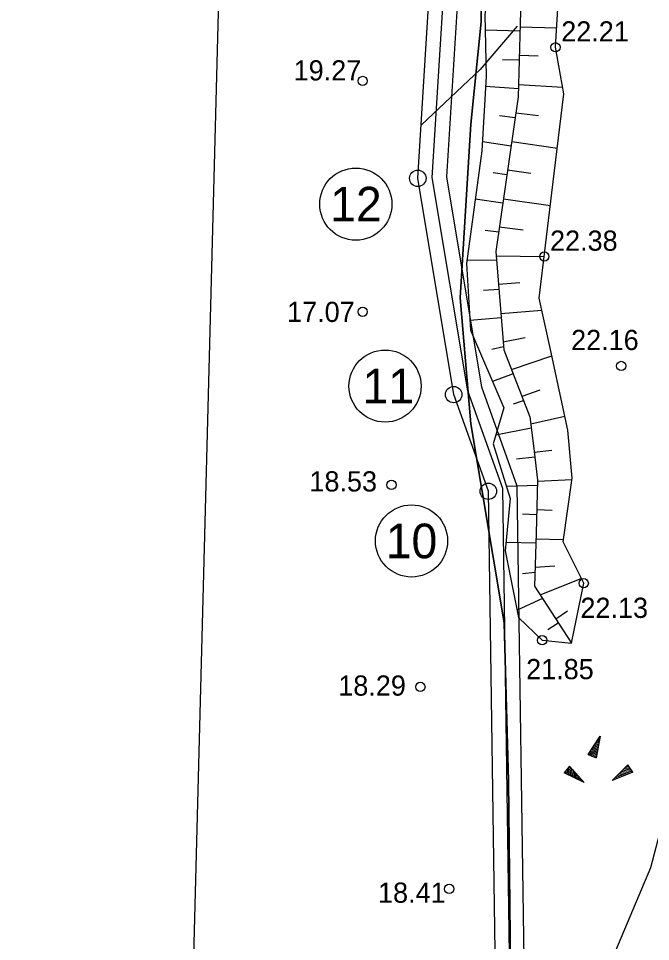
# Model space of a CAD drawing. Extents: x 509422 to 615075, y 6525431 to 6565970.
# Drawn here: x 513314.1 to 513358, y 6565514.4 to 6565578.3 of the extents above; entities that cross this region are included whole.
import ezdxf

# ---------------------------------------------------------------- set-up
doc = ezdxf.new("R2010")
doc.units = 0
for name, color, linetype in [('Default', 7, 'Continuous'), ('KITSENDUSED', 7, 'Continuous'), ('KKR järvekogumid — eelis_kr_jarv_kogum', 7, 'Continuous'), ('kma_avalik_veekogu', 7, 'Continuous'), ('KORGUS', 7, 'Continuous'), ('LAMAM', 7, 'Continuous'), ('PIIR_ME', 7, 'Continuous'), ('PIIRIMLEITUD', 7, 'Continuous'), ('PLOKK', 7, 'Continuous'), ('RELJEEF', 7, 'Continuous'), ('TEE', 7, 'Continuous'), ('VEEKOGU', 7, 'Continuous')]:
    doc.layers.add(name, color=color, linetype=linetype)

# ---------------------------------------------------------------- blocks, each defined once
blk = doc.blocks.new('POINT_DISPLAY')
at = {"layer": 'Default'}
blk.add_line((0, 0), (0, 0), dxfattribs=at)

msp = doc.modelspace()

# ---------------------------------------------------------------- linework, layer by layer
at = {"layer": 'KITSENDUSED'}
msp.add_lwpolyline([(513333.446, 6565644.578), (513336.839, 6565638.3), (513339.446, 6565629.902), (513340.709, 6565622.467), (513343.376, 6565615.994), (513344.843, 6565611.521), (513346.034, 6565602.83), (513346.236, 6565588.398), (513346.218, 6565578.098), (513345.508, 6565570.992), (513344.764, 6565558.974), (513345.496, 6565550.235), (513347.816, 6565536.449), (513348.1, 6565525.479), (513348.227, 6565514.765), (513348.233, 6565505.489)], dxfattribs=at)
at = {"layer": 'KKR järvekogumid — eelis_kr_jarv_kogum'}
msp.add_lwpolyline([(513333.446, 6565644.578), (513336.839, 6565638.3), (513339.446, 6565629.902), (513340.709, 6565622.467), (513343.376, 6565615.994), (513344.843, 6565611.521), (513346.034, 6565602.83), (513346.236, 6565588.398), (513346.218, 6565578.098), (513345.508, 6565570.992), (513344.764, 6565558.974), (513345.496, 6565550.235), (513347.816, 6565536.449), (513348.1, 6565525.479), (513348.227, 6565514.765), (513348.233, 6565505.489)], dxfattribs=at)
at = {"layer": 'kma_avalik_veekogu'}
msp.add_lwpolyline([(513348.233, 6565505.489), (513348.227, 6565514.765), (513348.1, 6565525.479), (513347.816, 6565536.449), (513345.496, 6565550.235), (513344.764, 6565558.974), (513345.508, 6565570.992), (513346.218, 6565578.098), (513346.236, 6565588.398), (513346.034, 6565602.83), (513344.843, 6565611.521), (513343.376, 6565615.994), (513340.709, 6565622.467), (513339.446, 6565629.902), (513336.839, 6565638.3), (513333.446, 6565644.578)], dxfattribs=at)
at = {"layer": 'KORGUS'}
for centre in [(513351.363, 6565576.333), (513338, 6565574), (513350.587, 6565561.829), (513338, 6565558), (513355.921, 6565554.245), (513340, 6565546), (513353.321, 6565539.186), (513350.443, 6565535.234), (513342, 6565532), (513344, 6565518)]:
    msp.add_circle(centre, 0.32, dxfattribs=at)
at = {"layer": 'LAMAM'}
msp.add_lwpolyline([(513348.719, 6565577.805), (513346.133, 6565574.795), (513342.05, 6565570.937)], dxfattribs=at)
at = {"layer": 'PIIR_ME'}
for points in [[(512887.5, 6565801.16), (513401.64, 6565816.89), (513536.31, 6565821.01), (513530.33, 6565786.77), (513516.45, 6565707.3), (513481.86, 6565509.15), (513354.7, 6565479.99), (513333.27, 6565485.12), (513347.22, 6565510.47), (513346.71, 6565545.56), (513344.31, 6565552.26), (513341.82, 6565567.25), (513343.89, 6565600.46), (513332.73, 6565645.83), (513305.79, 6565673.01), (513286.32, 6565687.89), (513265.38, 6565694.79), (513234.27, 6565718.54), (513217.02, 6565714.91), (513189.12, 6565720.55), (513171.51, 6565717.56), (513135.15, 6565723.25), (513089.25, 6565751.4)], [(512889.306, 6565800.215), (513535.114, 6565819.973), (513515.465, 6565707.472), (513480.989, 6565509.976), (513354.705, 6565481.017), (513334.779, 6565485.787), (513348.224, 6565510.22), (513347.707, 6565545.741), (513345.282, 6565552.513), (513342.825, 6565567.301), (513344.898, 6565600.55), (513333.635, 6565646.337), (513306.452, 6565673.763), (513286.793, 6565688.787), (513265.853, 6565695.687), (513234.513, 6565719.613), (513217.016, 6565715.931), (513189.136, 6565721.567), (513171.503, 6565718.573), (513135.502, 6565724.207), (513089.556, 6565752.386)]]:
    msp.add_lwpolyline(points, dxfattribs=at)
for centre in [(513337.525, 6565565.459), (513339.552, 6565552.85), (513341.386, 6565542.116)]:
    msp.add_circle(centre, 2.5, dxfattribs=at)
at = {"layer": 'PIIRIMLEITUD'}
for centre in [(513341.82, 6565567.25), (513344.31, 6565552.26), (513346.71, 6565545.56)]:
    msp.add_circle(centre, 0.57, dxfattribs=at)
at = {"layer": 'PLOKK'}
for points in [[(512891.122, 6565799.26), (513400.874, 6565814.865), (513514.296, 6565706.591), (513480.128, 6565510.803), (513354.71, 6565482.044), (513336.288, 6565486.454), (513349.238, 6565509.97), (513348.705, 6565545.922), (513346.253, 6565552.765), (513343.83, 6565567.353), (513345.905, 6565600.641), (513334.53, 6565646.845), (513307.124, 6565674.516), (513287.266, 6565689.684), (513266.326, 6565696.584), (513234.745, 6565720.675), (513217.012, 6565716.952), (513189.142, 6565722.574), (513171.497, 6565719.586), (513135.864, 6565725.154), (513089.862, 6565753.371)], [(513053.51, 6565719.411), (513329.51, 6565637.15), (513325.51, 6565484.15), (513310.765, 6565449.377)]]:
    msp.add_lwpolyline(points, dxfattribs=at)
at = {"layer": 'RELJEEF'}
for p, q in [((513348.909, 6565577.451), (513346.497, 6565577.518)), ((513348.918, 6565577.76), (513351.444, 6565577.689)), ((513347.696, 6565575.484), (513348.853, 6565575.451)), ((513350.171, 6565575.724), (513348.862, 6565575.761)), ((513348.797, 6565573.452), (513346.524, 6565573.612)), ((513348.806, 6565573.761), (513351.865, 6565573.574)), ((513347.494, 6565571.606), (513348.574, 6565571.467)), ((513350.18, 6565571.587), (513348.618, 6565571.774)), ((513348.287, 6565569.488), (513346.297, 6565569.776)), ((513348.332, 6565569.794), (513351.493, 6565569.337)), ((513347.038, 6565567.648), (513348.001, 6565567.509)), ((513349.649, 6565567.583), (513348.045, 6565567.815)), ((513347.714, 6565565.529), (513345.808, 6565565.805)), ((513347.759, 6565565.835), (513351.014, 6565565.364)), ((513349.126, 6565563.646), (513347.472, 6565563.856)), ((513346.479, 6565563.654), (513347.428, 6565563.55)), ((513347.254, 6565561.875), (513350.587, 6565561.829)), ((513347.28, 6565561.566), (513345.234, 6565561.559)), ((513348.9, 6565560.003), (513347.418, 6565559.881)), ((513346.381, 6565559.486), (513347.444, 6565559.573)), ((513347.582, 6565557.888), (513350.416, 6565558.121)), ((513347.607, 6565557.58), (513345.438, 6565557.401)), ((513349.26, 6565556.182), (513347.746, 6565555.895)), ((513346.944, 6565555.411), (513347.771, 6565555.586)), ((513348.318, 6565553.995), (513351.104, 6565554.952)), ((513348.43, 6565553.707), (513346.996, 6565553.178)), ((513350.283, 6565552.569), (513349.04, 6565552.13)), ((513348.458, 6565551.611), (513349.151, 6565551.841)), ((513349.646, 6565550.236), (513352.015, 6565550.755)), ((513349.684, 6565549.929), (513347.226, 6565549.439)), ((513351.113, 6565548.396), (513349.888, 6565548.25)), ((513348.668, 6565547.808), (513349.926, 6565547.943)), ((513350.111, 6565545.955), (513347.962, 6565545.887)), ((513350.12, 6565546.265), (513352.514, 6565546.369)), ((513349.087, 6565543.984), (513350.053, 6565543.956)), ((513351.131, 6565544.234), (513350.062, 6565544.265)), ((513349.995, 6565541.957), (513347.937, 6565542.017)), ((513350.004, 6565542.266), (513351.912, 6565542.211)), ((513351.311, 6565540.371), (513349.946, 6565540.267)), ((513349.077, 6565539.85), (513349.937, 6565539.958)), ((513350.292, 6565538.381), (513353.154, 6565539.518)), ((513350.46, 6565538.121), (513348.699, 6565537.321)), ((513352.205, 6565537.238), (513351.38, 6565536.703)), ((513350.843, 6565535.986), (513351.548, 6565536.443)), ((513352.468, 6565535.024), (513352.468, 6565535.024)), ((513352.468, 6565535.024), (513352.468, 6565535.024)), ((513353.622, 6565527.313), (513354.462, 6565528.593)), ((513354.462, 6565528.593), (513354.182, 6565527.083)), ((513354.412, 6565528.513), (513354.452, 6565528.533)), ((513354.022, 6565527.913), (513354.362, 6565528.063)), ((513354.122, 6565528.063), (513354.382, 6565528.183)), ((513354.172, 6565527.873), (513354.342, 6565527.943)), ((513354.212, 6565528.213), (513354.412, 6565528.293)), ((513354.312, 6565528.363), (513354.432, 6565528.413)), ((513353.622, 6565527.313), (513354.272, 6565527.593)), ((513353.622, 6565527.313), (513354.182, 6565527.083)), ((513353.722, 6565527.463), (513354.292, 6565527.703)), ((513353.752, 6565527.263), (513354.252, 6565527.473)), ((513353.822, 6565527.613), (513354.322, 6565527.823)), ((513353.882, 6565527.203), (513354.232, 6565527.353)), ((513353.922, 6565527.763), (513354.172, 6565527.873)), ((513354.022, 6565527.153), (513354.212, 6565527.233)), ((513354.152, 6565527.103), (513354.182, 6565527.113)), ((513352.339, 6565526.512), (513351.969, 6565526.032)), ((513353.349, 6565525.372), (513351.969, 6565526.032)), ((513351.989, 6565526.062), (513351.999, 6565526.022)), ((513352.079, 6565526.172), (513352.109, 6565525.972)), ((513352.169, 6565526.292), (513352.219, 6565525.922)), ((513352.249, 6565526.402), (513352.319, 6565525.862)), ((513352.339, 6565526.512), (513353.349, 6565525.372)), ((513352.339, 6565526.512), (513352.429, 6565525.812)), ((513352.459, 6565526.382), (513352.539, 6565525.762)), ((513352.579, 6565526.242), (513352.649, 6565525.712)), ((513352.699, 6565526.112), (513352.729, 6565525.832)), ((513352.809, 6565525.972), (513352.869, 6565525.602)), ((513355.298, 6565525.502), (513356.378, 6565526.592)), ((513356.718, 6565526.092), (513355.298, 6565525.502)), ((513355.948, 6565525.932), (513355.768, 6565525.972)), ((513356.378, 6565525.952), (513355.848, 6565526.052)), ((513356.548, 6565526.022), (513355.938, 6565526.142)), ((513356.718, 6565526.092), (513356.018, 6565526.222)), ((513356.638, 6565526.202), (513356.108, 6565526.312)), ((513356.558, 6565526.322), (513356.188, 6565526.392)), ((513356.478, 6565526.442), (513356.278, 6565526.482)), ((513356.398, 6565526.562), (513356.358, 6565526.562)), ((513356.718, 6565526.092), (513356.378, 6565526.592)), ((513352.729, 6565525.832), (513352.759, 6565525.652)), ((513352.929, 6565525.842), (513352.969, 6565525.552)), ((513353.049, 6565525.702), (513353.079, 6565525.502)), ((513353.169, 6565525.572), (513353.189, 6565525.442)), ((513353.289, 6565525.432), (513353.299, 6565525.392)), ((513355.378, 6565525.532), (513355.348, 6565525.542)), ((513355.548, 6565525.602), (513355.428, 6565525.632)), ((513355.718, 6565525.672), (513355.508, 6565525.712)), ((513355.878, 6565525.742), (513355.598, 6565525.802)), ((513356.048, 6565525.812), (513355.678, 6565525.882)), ((513356.218, 6565525.882), (513355.948, 6565525.932))]:
    msp.add_line(p, q, dxfattribs=at)
for points in [[(513350.83, 6565591.071), (513349.124, 6565589.669), (513347.144, 6565587.017), (513347.243, 6565583.708), (513346.9, 6565581.438), (513346.474, 6565578.615), (513346.565, 6565574.306), (513346.26, 6565569.154), (513345.203, 6565561.336), (513345.478, 6565556.733), (513347.782, 6565551.34), (513347.05, 6565548.84), (513348.218, 6565545.058), (513347.883, 6565541.43), (513348.798, 6565536.819), (513350.443, 6565535.234), (513352.468, 6565535.024)], [(513352.468, 6565535.024), (513353.321, 6565539.186), (513351.889, 6565542.052), (513352.528, 6565546.472), (513352.224, 6565549.795), (513351.011, 6565555.382), (513350.238, 6565558.94), (513351.119, 6565566.242), (513351.949, 6565573.116), (513351.363, 6565576.333), (513351.774, 6565583.236), (513352.993, 6565585.858), (513352.902, 6565588.748), (513351.927, 6565590.614), (513350.83, 6565591.071)], [(513351.181, 6565589.177), (513348.995, 6565580.534), (513348.782, 6565572.905), (513347.229, 6565562.18), (513347.789, 6565555.364), (513349.589, 6565550.71), (513349.855, 6565548.522), (513350.122, 6565546.335), (513350.015, 6565542.654), (513349.908, 6565538.972), (513352.468, 6565535.024)]]:
    msp.add_lwpolyline(points, dxfattribs=at)
at = {"layer": 'TEE'}
msp.add_lwpolyline([(513351.443, 6565503.975), (513357.978, 6565519.489), (513359.349, 6565524.768), (513360.811, 6565528.287), (513361.71, 6565532.847), (513361.314, 6565536.475), (513360.247, 6565538.244), (513359.53, 6565540.18), (513359.668, 6565541.871), (513361.289, 6565547.772), (513361.045, 6565551.979), (513360.558, 6565554.876), (513360.937, 6565561.647), (513360.236, 6565566.342), (513359.424, 6565571.78)], dxfattribs=at)
at = {"layer": 'VEEKOGU'}
msp.add_lwpolyline([(513348.233, 6565505.489), (513348.227, 6565514.765), (513348.1, 6565525.479), (513347.816, 6565536.449), (513345.496, 6565550.235), (513344.764, 6565558.974), (513345.508, 6565570.992), (513346.218, 6565578.098), (513346.236, 6565588.398), (513346.034, 6565602.83), (513344.843, 6565611.521), (513343.376, 6565615.994), (513340.709, 6565622.467), (513339.446, 6565629.902), (513336.839, 6565638.3), (513333.446, 6565644.578)], dxfattribs=at)

# ---------------------------------------------------------------- block references
at = {"layer": 'RELJEEF', "xscale": 100, "yscale": 100}
for p in [(513353.622, 6565527.313), (513352.339, 6565526.512), (513356.718, 6565526.092)]:
    msp.add_blockref('POINT_DISPLAY', p, dxfattribs=at)

# ---------------------------------------------------------------- texts
at = {"layer": 'KORGUS'}
for s, p in [('22.21 ', (513351.763, 6565576.733)), ('19.27 ', (513333.215, 6565574.031)), ('22.38 ', (513350.987, 6565562.229)), ('17.07 ', (513332.762, 6565557.292)), ('22.16 ', (513352.448, 6565555.346)), ('18.53 ', (513334.309, 6565545.544)), ('22.13 ', (513353.093, 6565536.781)), ('21.85 ', (513349.331, 6565532.533)), ('18.29 ', (513336.309, 6565531.393)), ('18.41 ', (513339.064, 6565517.04))]:
    msp.add_text(s, height=1.4, dxfattribs=at).set_placement(p)
at = {"layer": 'PIIR_ME'}
for s, p in [('12', (513335.749, 6565564.259)), ('11', (513337.996, 6565551.65)), ('10', (513339.602, 6565540.916))]:
    msp.add_text(s, height=2.4, dxfattribs=at).set_placement(p)

doc.saveas('drawing.dxf')
